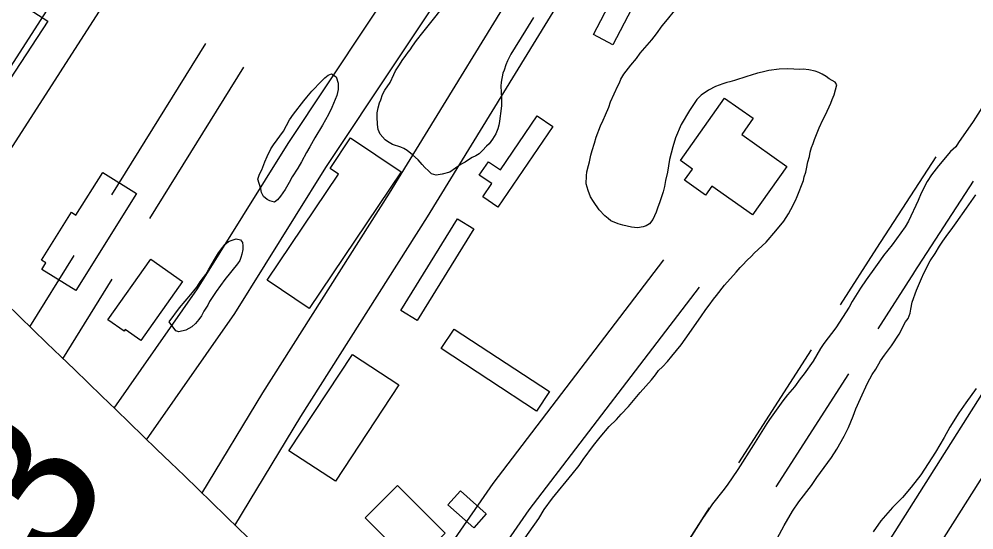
# Model space of a CAD drawing. Extents: x 3823584 to 3861785, y 301729 to 327625.
# Drawn here: x 3855540 to 3856181, y 315785 to 316128 of the extents above; entities that cross this region are included whole.
import ezdxf

# ---------------------------------------------------------------- set-up
doc = ezdxf.new("R2010")
doc.units = 0
for name, color, linetype in [('V-BLDG-OTLN', 7, 'Continuous'), ('V-RIVR-EDGE', 7, 'Continuous'), ('V-ROAD-CNTR', 7, 'Continuous'), ('V-RRAP-FSHR', 7, 'Continuous'), ('V-SITE-VEGE', 7, 'Continuous'), ('V-SURV-IDEN', 7, 'Continuous')]:
    doc.layers.add(name, color=color, linetype=linetype)

msp = doc.modelspace()

# ---------------------------------------------------------------- linework, layer by layer
at = {"layer": 'V-BLDG-OTLN'}
for points in [[(3855925.9, 316117.59), (3855951.02, 316165.74), (3855963.99, 316158.97), (3855938.87, 316110.82)], [(3855424.5, 316103.18), (3855460.39, 316158.03), (3855497.69, 316133.62), (3855515.31, 316160.56), (3855536.79, 316146.51), (3855534.48, 316142.97), (3855559.51, 316126.59), (3855508.21, 316048.41)], [(3855984.27, 316032.99), (3856013.87, 316074.95), (3856033.07, 316061.4), (3856025.36, 316050.47), (3856055.73, 316029.05), (3856032.7, 315996.41), (3856005.31, 316015.73), (3856001.11, 316009.78), (3855987.02, 316019.72), (3855992.36, 316027.29)], [(3855898.61, 316055.86), (3855861.67, 316001.63), (3855851.47, 316008.58), (3855857.58, 316017.54), (3855849.18, 316023.26), (3855855.28, 316032.22), (3855863.35, 316026.72), (3855888.08, 316063.03)], [(3855706.8, 315952.53), (3855754.7, 316023.84), (3855748.96, 316027.7), (3855762.75, 316048.23), (3855796.73, 316025.4), (3855735.03, 315933.57)], [(3855619.01, 316010.86), (3855578.22, 315945.61), (3855555.43, 315959.86), (3855558.16, 315964.23), (3855555.29, 315966.02), (3855575.4, 315998.21), (3855578.34, 315996.37), (3855596.41, 316024.99)], [(3855796.62, 315932.16), (3855834.63, 315993.8), (3855845.45, 315987.13), (3855807.44, 315925.48)], [(3855649.93, 315951.83), (3855621.95, 315912.13), (3855611.51, 315919.49), (3855610.67, 315918.3), (3855599.84, 315925.93), (3855628.66, 315966.82)], [(3855887.71, 315864.69), (3855823.61, 315906.6), (3855832.21, 315919.76), (3855896.31, 315877.85)], [(3855721.38, 315837.98), (3855763.98, 315902.75), (3855795.14, 315882.25), (3855752.55, 315817.48)], [(3855816.32, 315749.09), (3855772.48, 315793.03), (3855794.24, 315814.74), (3855826.28, 315782.62), (3855822.96, 315779.31), (3855834.75, 315767.48)], [(3855845.5, 315786.3), (3855828.11, 315801.73), (3855836.48, 315811.16), (3855853.87, 315795.73)]]:
    msp.add_lwpolyline(points, close=True, dxfattribs=at)
at = {"layer": 'V-RIVR-EDGE'}
msp.add_spline([(3842841.54, 321100.24), (3842868.29, 321083.92), (3842887.69, 321072.7), (3842926.5, 321056.09), (3842950.74, 321041.46), (3842972.07, 321024.42), (3842988.05, 321006.41), (3843009.86, 320988.87), (3843033.13, 320971.33), (3843055.43, 320956.71), (3843078.72, 320946.45), (3843098.13, 320940.09), (3843142.74, 320915.7), (3843156.32, 320906.92), (3843166.98, 320897.67), (3843193.66, 320884.49), (3843216.46, 320873.26), (3843237.3, 320859.62), (3843254.76, 320849.37), (3843280.47, 320837.65), (3843294.05, 320828.88), (3843315.38, 320815.71), (3843374.55, 320782.06), (3843408.02, 320767.41), (3843439.07, 320753.73), (3843485.14, 320729.34), (3843531.71, 320707.37), (3843569.06, 320691.25), (3843614.17, 320670.26), (3843636.48, 320659.03), (3843664.61, 320642.45), (3843700.97, 320618.08), (3843732.49, 320598.58), (3843761.6, 320586.36), (3843794.59, 320574.63), (3843841.18, 320559.46), (3843869.32, 320549.19), (3843896, 320537.47), (3843934.8, 320517.95), (3843983.78, 320488.69), (3844036.64, 320460.88), (3844067.7, 320450.6), (3844099.23, 320437.41), (3844147.26, 320416.41), (3844198.68, 320395.4), (3844231.66, 320378.81), (3844260.77, 320365.62), (3844285.5, 320350.02), (3844318.47, 320330.03), (3844340.78, 320316.86), (3844370.36, 320301.25), (3844413.05, 320281.72), (3844464.95, 320257.79), (3844507.63, 320235.35), (3844559.53, 320209.48), (3844611.93, 320186.53), (3844641.52, 320173.83), (3844659.97, 320172.81), (3844685.7, 320168.38), (3844698.8, 320165.92), (3844709.96, 320162.49), (3844717.73, 320161.01), (3844736.17, 320157.08), (3844761.89, 320148.76), (3844788.58, 320138.5), (3844802.15, 320129.24), (3844822.99, 320110.73), (3844840.44, 320098.06), (3844854.99, 320090.26), (3844877.31, 320083.89), (3844898.18, 320078.01), (3844924.88, 320075.51), (3844948.18, 320067.69), (3844995.24, 320051.06), (3845092.74, 320004.68), (3845127.18, 319991), (3845178.6, 319966.59), (3845233.9, 319942.66), (3845254.29, 319937.27), (3845267.87, 319931.4), (3845279.99, 319924.09), (3845291.12, 319907.55), (3845303.7, 319889.55), (3845313.88, 319880.79), (3845344.43, 319860.31), (3845386.13, 319837.38), (3845433.18, 319812.5), (3845466.17, 319798.82), (3845499.64, 319785.63), (3845540.39, 319768.04), (3845605.4, 319740.69), (3845645.65, 319717.28), (3845675.73, 319707), (3845744.63, 319679.15), (3845798.47, 319656.2), (3845841.17, 319641.04), (3845897.94, 319619.04), (3845920.25, 319608.3), (3845955.66, 319592.19), (3845983.32, 319582.41), (3846002.73, 319576.53), (3846033.78, 319566.74), (3846064.36, 319558.41), (3846131.3, 319529.11), (3846195.83, 319504.18), (3846263.75, 319476.33), (3846288.98, 319466.56), (3846319.07, 319458.23), (3846370.01, 319439.16), (3846428.25, 319422.51), (3846482.1, 319400.03), (3846515.07, 319381.01), (3846564.07, 319360.01), (3846597.56, 319350.21), (3846665.5, 319330.62), (3846718.38, 319312.03), (3846778.55, 319290.52), (3846834.34, 319268.04), (3846872.67, 319254.83), (3846921.21, 319243.06), (3847037.63, 319189.35), (3847098.28, 319169.29), (3847179.32, 319142.38), (3847206.49, 319132.6), (3847242.87, 319117.46), (3847278.29, 319102.8), (3847312.72, 319083.29), (3847329.2, 319070.14), (3847340.84, 319063.79), (3847386.92, 319043.77), (3847433.02, 319027.14), (3847490.78, 319016.8), (3847613.54, 318972.79), (3847679.04, 318948.35), (3847756.19, 318921.93), (3847807.62, 318903.84), (3847852.26, 318889.64), (3847964.37, 318857.31), (3847994.45, 318845.1), (3848035.69, 318830.43), (3848071.11, 318817.71), (3848100.22, 318808.42), (3848132.73, 318796.68), (3848146.3, 318786.45), (3848169.58, 318772.31), (3848183.66, 318769.36), (3848198.22, 318769.32), (3848227.38, 318777.51), (3848252.65, 318783.27), (3848268.19, 318783.23), (3848285.67, 318780.28), (3848300.7, 318773.44), (3848320.58, 318760.76), (3848336.57, 318746.64), (3848351.59, 318729.61), (3848359.33, 318720.85), (3848374.86, 318714.01), (3848388.94, 318713), (3848400.1, 318708.6), (3848422.89, 318694.95), (3848448.13, 318689.55), (3848489.37, 318672.93), (3848523.33, 318658.77), (3848566.5, 318641.66), (3848605.32, 318627.97), (3848647.05, 318615.24), (3848684.42, 318603.49), (3848723.24, 318590.77), (3848769.33, 318574.63), (3848833.37, 318546.79), (3848867.81, 318533.11), (3848904.69, 318518.93), (3848947.38, 318502.31), (3849001.72, 318482.27), (3849103.63, 318452.88), (3849156.53, 318438.18), (3849190.02, 318429.35), (3849235.14, 318411.76), (3849274.43, 318394.67), (3849315.2, 318382.42), (3849365.19, 318370.16), (3849404.02, 318364.24), (3849440.42, 318352.49), (3849487, 318339.26), (3849538.93, 318322.62), (3849582.11, 318306.98), (3849620.93, 318293.77), (3849669.93, 318277.62), (3849700.99, 318268.8), (3849752.44, 318257.99), (3849805.35, 318245.72), (3849854.86, 318234.91), (3849902.42, 318222.17), (3849946.58, 318209.92), (3850026.17, 318188.36), (3850056.74, 318179.05), (3850089.25, 318168.77), (3850137.3, 318155.06), (3850179.52, 318142.33), (3850231.45, 318129.57), (3850317.33, 318099.25), (3850383.82, 318081.12), (3850420.7, 318073.26), (3850467.79, 318064.88), (3850492.56, 318064.82), (3850504.21, 318063.34), (3850532.84, 318055.01), (3850621.66, 318032.94), (3850687.18, 318019.66), (3850711.46, 318016.2), (3850744.95, 318010.78), (3850789.61, 318002.41), (3850833.79, 317995.99), (3850862.43, 317991.55), (3850891.55, 317985.65), (3850937.66, 317972.91), (3850986.17, 317954.33), (3851054.57, 317923.57), (3851080.28, 317912.82), (3851106.97, 317904.5), (3851143.37, 317893.24), (3851177.33, 317879.07), (3851200.63, 317876.1), (3851236.57, 317875.53), (3851266.18, 317872.06), (3851272.5, 317872.53), (3851284.18, 317883.67), (3851289.53, 317886.08), (3851297.79, 317887.52), (3851306.04, 317885.55), (3851313.8, 317881.16), (3851326.39, 317866.56), (3851330.75, 317862.18), (3851336.08, 317859.26), (3851351.62, 317859.7), (3851365.7, 317855.78), (3851396.27, 317846.97), (3851418.11, 317840.11), (3851434.6, 317835.22), (3851457.9, 317830.79), (3851490.91, 317825.85), (3851530.71, 317814.58), (3851551.1, 317810.65), (3851594.78, 317800.83), (3851617.59, 317795.43), (3851653.02, 317786.11), (3851683.59, 317778.27), (3851733.59, 317766.97), (3851760.77, 317761.08), (3851796.67, 317749.34), (3851824.34, 317742.47), (3851840.85, 317741.46), (3851930.16, 317723.27), (3851979.66, 317710.03), (3852014.61, 317701.2), (3852052.94, 317687.03), (3852078.17, 317678.71), (3852111.17, 317670.37), (3852145.63, 317661.06), (3852223.29, 317645.81), (3852251.45, 317642.83), (3852298.54, 317634.46), (3852318.43, 317629.55), (3852350.95, 317622.19), (3852383.47, 317615.31), (3852407.26, 317610.39), (3852442.2, 317600.59), (3852460.64, 317596.18), (3852492.2, 317591.73), (3852557.72, 317577.97), (3852588.79, 317572.06), (3852639.75, 317557.37), (3852677.11, 317546.59), (3852709.15, 317539.23), (3852778.08, 317526.92), (3852828.07, 317515.62), (3852866.41, 317507.27), (3852903.3, 317498.93), (3852971.25, 317485.16), (3853029.5, 317471.42), (3853053.78, 317470.39), (3853067.86, 317472.29), (3853084.86, 317471.77), (3853119.33, 317467.31), (3853178.57, 317463.28), (3853226.64, 317460.73), (3853283.45, 317456.71), (3853309.66, 317454.21), (3853332.96, 317449.79), (3853373.74, 317444.34), (3853420.84, 317440.83), (3853438.81, 317442.72), (3853449.5, 317445.13), (3853457.28, 317446.08), (3853468.93, 317445.56), (3853484.47, 317444.07), (3853505.82, 317439.16), (3853578.12, 317413.24), (3853649.43, 317382.96), (3853665.45, 317380.49), (3853691.67, 317377.51), (3853715.93, 317370.65), (3853745.04, 317356.98), (3853758.63, 317353.55), (3853777.08, 317353.5), (3853792.14, 317354.44), (3853804.76, 317353.92), (3853814.96, 317351.95), (3853825.15, 317349.01), (3853833.87, 317342.19), (3853838.21, 317330.04), (3853842.54, 317313.52), (3853842.52, 317303.32), (3853841.03, 317290.21), (3853837.11, 317275.65), (3853833.19, 317261.09), (3853832.69, 317256.72), (3853833.17, 317253.81), (3853842.87, 317249.9), (3853850.64, 317251.34), (3853861.83, 317258.6), (3853874.48, 317267.79), (3853878.87, 317274.58), (3853885.71, 317293.5), (3853891.57, 317305.14), (3853902.76, 317314.83), (3853910.54, 317318.21), (3853925.6, 317319.63), (3853947.94, 317317.63), (3853964.92, 317312.73), (3853976.07, 317304.93), (3853977.03, 317301.53), (3853977.02, 317295.7), (3853962.85, 317260.77), (3853962.36, 317259.32), (3853973.52, 317254.92), (3853974.49, 317255.89), (3853985.22, 317273.83), (3853996.42, 317286.43), (3854006.15, 317291.26), (3854013.92, 317293.18), (3854024.12, 317293.16), (3854039.17, 317291.18), (3854062.47, 317286.75), (3854090.13, 317278.43), (3854103.23, 317272.57), (3854117.78, 317267.67), (3854137.68, 317261.31), (3854149.32, 317256.91), (3854160.49, 317255.91), (3854172.62, 317252), (3854187.67, 317249.53), (3854208.54, 317244.63), (3854239.6, 317237.75), (3854270.19, 317233.79), (3854295.44, 317235.18), (3854316.8, 317231.25), (3854345.92, 317224.38), (3854376.5, 317215.07), (3854404.64, 317204.32), (3854422.57, 317192.13), (3854456.04, 317175.05), (3854479.32, 317164.31), (3854512.32, 317155), (3854552.61, 317144.22), (3854583.67, 317137.83), (3854607.93, 317128.54), (3854626.37, 317122.18), (3854651.13, 317119.69), (3854669.1, 317119.65), (3854682.2, 317117.68), (3854697.73, 317112.78), (3854731.21, 317101.53), (3854780.71, 317084.41), (3854814.68, 317075.1), (3854853.5, 317062.38), (3854876.8, 317059.4), (3854908.37, 317059.33), (3854930.21, 317053.93), (3854954.47, 317045.13), (3854992.8, 317031.92), (3855018.52, 317025.54), (3855045.21, 317018.19), (3855069.96, 317011.33), (3855098.59, 317003.01), (3855144.68, 316984.93), (3855179.12, 316967.36), (3855201.43, 316955.16), (3855224.73, 316951.22), (3855238.82, 316951.67), (3855266.5, 316951.12), (3855288.82, 316947.17), (3855307.27, 316941.79), (3855334.44, 316933.46), (3855365.98, 316922.22), (3855391.7, 316914.87), (3855424.23, 316910.42), (3855463.07, 316908.86), (3855500.94, 316903.43), (3855550.93, 316890.68), (3855585.38, 316880.88), (3855613.04, 316870.61), (3855645.05, 316855.97), (3855692.11, 316835.94), (3855730.43, 316816.9), (3855763.9, 316802.74), (3855794.47, 316792.46), (3855845.92, 316779.71), (3855892.02, 316765.51), (3855946.35, 316743.04), (3855993.39, 316714.27), (3856071.47, 316670.37), (3856089.42, 316663.04), (3856107.86, 316658.63), (3856121.44, 316650.82), (3856142.29, 316637.17), (3856156.36, 316630.82), (3856184.49, 316616.67), (3856216.02, 316603), (3856256.29, 316587.84), (3856306.76, 316572.18), (3856351.41, 316562.35), (3856435.85, 316539.32), (3856494.09, 316523.15), (3856538.25, 316510.41), (3856585.8, 316493.3), (3856618.31, 316480.11), (3856653.24, 316468.85), (3856673.14, 316464.43), (3856704.21, 316458.04), (3856732.35, 316449.72), (3856785.74, 316434.04), (3856807.58, 316430.1), (3856837.67, 316423.72), (3856870.18, 316410.52), (3856899.78, 316401.22), (3856934.72, 316389.97), (3857040.99, 316356.2), (3857080.28, 316340.07), (3857124.91, 316321.02), (3857148.67, 316305.91), (3857160.29, 316291.8), (3857170.93, 316274.77), (3857176.23, 316255.82), (3857179.07, 316226.68), (3857180.52, 316221.82), (3857182.43, 316211.61), (3857188.74, 316207.71), (3857198.94, 316207.69), (3857203.8, 316211.56), (3857208.66, 316212.03), (3857222.25, 316208.12), (3857260.08, 316189.57), (3857281.9, 316175.92), (3857296.93, 316167.14), (3857323.6, 316151.05), (3857337.2, 316150.04), (3857353.22, 316150), (3857380.44, 316157.22), (3857385.3, 316161.58), (3857386.3, 316171.29), (3857386.82, 316184.4), (3857392.68, 316197.98), (3857402.41, 316203.79), (3857414.55, 316206.67), (3857433.01, 316206.14), (3857452.42, 316199.78), (3857489.3, 316189.49), (3857539.77, 316176.74), (3857578.12, 316169.84), (3857601.42, 316164.44), (3857617.91, 316157.12), (3857635.85, 316144.45), (3857650.85, 316121.58), (3857656.63, 316103.6), (3857659.02, 316087.08)], degree=3, dxfattribs=at)
at = {"layer": 'V-ROAD-CNTR'}
for points in [[(3855470.13, 315995.97), (3855580.71, 316168.04), (3855787.14, 316485.82)], [(3855492.12, 315974.7), (3855605.91, 316151.76), (3855812.3, 316469.48)], [(3855662.97, 315809.26), (3855703.94, 315876.9), (3855789.01, 316010.96), (3856001.63, 316358.07)], [(3855685.08, 315787.84), (3855729.44, 315861.09), (3855814.46, 315995.09), (3856027.21, 316342.4)], [(3855909.83, 316329.22), (3855720.63, 316044.46), (3855659.8, 315946.76), (3855603.81, 315866.57)], [(3855934.82, 316312.62), (3855745.86, 316028.23), (3855684.85, 315930.23), (3855625.63, 315845.43)], [(3856426.19, 316226.69), (3856204.53, 315904.53), (3856043.27, 315649.57), (3855962.47, 315519.09)], [(3856450.9, 316209.69), (3856229.58, 315888), (3856068.7, 315633.65), (3855984.52, 315497.73)], [(3855602.54, 316009.87), (3855665.69, 316111.54)], [(3855628.02, 315994.04), (3855691.17, 316095.71)], [(3856116.1, 315974.16), (3856155.89, 316035.42)], [(3856141.26, 315957.82), (3856181.05, 316019.08)], [(3855547.44, 315921.16), (3855577.28, 315969.2)], [(3856091.67, 315936.15), (3856116.06, 315974.1)], [(3855777.16, 315698.62), (3855858.49, 315816.01), (3855973.14, 315966.21)], [(3856116.91, 315919.93), (3856141.3, 315957.88)], [(3855569.49, 315899.81), (3855602.76, 315953.38)], [(3855798.99, 315677.46), (3855882.75, 315798.36), (3855996.99, 315948.01)], [(3856023.38, 315829.9), (3856072.16, 315905.8)], [(3856048.61, 315813.68), (3856097.4, 315889.57)], [(3855893.75, 315633.47), (3855979.55, 315761.71), (3856003.86, 315799.55)]]:
    msp.add_lwpolyline(points, dxfattribs=at)
msp.add_spline([(3854116.13, 316942.4), (3854169.42, 316931.52), (3854298.84, 316901.82), (3854437.58, 316854.58), (3854560.47, 316798.18), (3854671.19, 316730.15), (3854747.11, 316675.95), (3854806.61, 316630.04), (3854875.81, 316567.34), (3854972.81, 316478.01), (3855148.5, 316306.83), (3855485, 315981.59), (3856075.1, 315410.1), (3856623.47, 314884.78), (3857154.48, 314370.37), (3857470.65, 314060.55), (3857747.38, 313795.59), (3858247.58, 313313.32), (3858629.53, 312940.33), (3859041.83, 312538.5), (3859429.79, 312165.72), (3859613.32, 311989.18)], degree=3, dxfattribs=at)
at = {"layer": 'V-RRAP-FSHR'}
msp.add_spline([(3857583.08, 315999.65), (3857573.56, 316016.69), (3857547.5, 316034.79), (3857465.75, 316079.28), (3857366.68, 316129.57), (3857150.72, 316223.76), (3857078.16, 316260.92), (3856993.31, 316302.89), (3856910.82, 316335.54), (3856818.02, 316361.28), (3856706.58, 316387.79), (3856575.54, 316420.4), (3856492.28, 316447.8), (3856428.56, 316476.1), (3856357.99, 316497.39), (3856268.18, 316509.08), (3856186.51, 316530.63), (3856092.56, 316560.96), (3855996.4, 316599.58), (3855907.42, 316640.68), (3855835.99, 316678.2), (3855772.14, 316704.45), (3855719.79, 316721.02), (3855660.41, 316734.29)], degree=3, dxfattribs=at)
at = {"layer": 'V-SITE-VEGE'}
for points in [[(3855885.68, 316129.1), (3855880.14, 316120.47), (3855870.48, 316104.43), (3855868.1, 316099.95), (3855866.98, 316097.32), (3855865.85, 316093.76), (3855865.05, 316091.6), (3855863.89, 316085.55), (3855863.55, 316083.07), (3855864.08, 316074.83), (3855864.02, 316069.86), (3855863.66, 316066.14), (3855862.99, 316061.33), (3855862.81, 316059.32), (3855862.31, 316056.68), (3855861.66, 316054.2), (3855860.23, 316050.96), (3855858.16, 316047.25), (3855855.8, 316044.17), (3855854.07, 316042.64), (3855851.4, 316039.72), (3855849.04, 316037.57), (3855846.85, 316036.04), (3855844.51, 316034.98), (3855842.63, 316033.92), (3855839.81, 316031.93), (3855837, 316030.57), (3855829.33, 316025.22), (3855824.34, 316023.73), (3855820.29, 316023.15), (3855817.2, 316024.12), (3855815.04, 316026.01), (3855812.59, 316028.37), (3855810.9, 316030.4), (3855808.14, 316033.39), (3855804.3, 316036.85), (3855800.76, 316039.68), (3855798.44, 316041.11), (3855796.44, 316042.07), (3855791.02, 316043.84), (3855787.62, 316045.74), (3855785.93, 316047), (3855782.71, 316050.77), (3855781.35, 316053.89), (3855780.92, 316057.16), (3855780.52, 316062.45), (3855780.7, 316065.08), (3855781.21, 316068.5), (3855782.18, 316071.75), (3855782.98, 316073.76), (3855784.27, 316077.47), (3855785.85, 316080.25), (3855789.33, 316085.33), (3855791.72, 316090.74), (3855792.99, 316093.37), (3855795.52, 316097.38), (3855797.42, 316100.15), (3855799.95, 316103.54), (3855801.37, 316105.7), (3855802.79, 316107.39), (3855804.37, 316109.86), (3855807.05, 316113.55), (3855811.31, 316119.09), (3855830.7, 316143.57)], [(3855925.87, 316005.46), (3855923.89, 316008.59), (3855922.23, 316012.8), (3855921.04, 316017.32), (3855921.1, 316022.75), (3855921.44, 316025.39), (3855922.42, 316029.57), (3855923.23, 316032.21), (3855924.06, 316036.7), (3855924.87, 316039.8), (3855926.64, 316044.75), (3855927.77, 316048.62), (3855930.66, 316056.35), (3855932.41, 316060.21), (3855933.85, 316063.77), (3855936.08, 316068.87), (3855937.37, 316072.43), (3855942.15, 316083.09), (3855943.26, 316085.25), (3855944.22, 316087.57), (3855946.13, 316090.97), (3855950.86, 316097.12), (3855954.64, 316101.59), (3855957.32, 316105.13), (3855965.04, 316114.2), (3855968.19, 316118.05), (3855971.98, 316123.44), (3855974.34, 316126.36), (3855981.43, 316134.83)], [(3855925.83, 315841.58), (3855930.24, 315847.12), (3855936.38, 315854.19), (3855941.25, 315858.95), (3855944.4, 315862.49), (3855949.43, 315867.71), (3855957.31, 315877.1), (3855964.86, 315885.71), (3855967.54, 315888.94), (3855969.44, 315892.02), (3855972.11, 315894.32), (3855975.57, 315898.01), (3855978.56, 315901.55), (3855984.71, 315909.24), (3855987.39, 315912.94), (3855997.97, 315927.88), (3856001.3, 315932.97), (3856003.5, 315935.74), (3856006.35, 315939.9), (3856008.55, 315942.36), (3856013.91, 315949.29), (3856021.62, 315957.9), (3856024.3, 315961.13), (3856026.19, 315962.97), (3856028.86, 315965.89), (3856031.85, 315968.81), (3856033.73, 315970.8), (3856041.74, 315978.16), (3856048.35, 315985.7), (3856053.56, 315992.16), (3856056.72, 315997.1), (3856058.46, 316000.19), (3856061.48, 316006.21), (3856062.6, 316008.84), (3856066.77, 316019.66), (3856067.42, 316022.14), (3856068.54, 316025.23), (3856068.88, 316027.4), (3856069.86, 316032.05), (3856070.84, 316035.77), (3856071.34, 316038.56), (3856072.15, 316041.66), (3856073.27, 316044.44), (3856074.23, 316047.23), (3856077.43, 316054.95), (3856079.82, 316060.36), (3856081.57, 316063.61), (3856085.23, 316071.48), (3856086.19, 316074.11), (3856087.48, 316077.2), (3856089.26, 316083.86), (3856088.04, 316085.74), (3856084.03, 316087.96), (3856082.03, 316089.54), (3856079.41, 316091.12), (3856077.24, 316092.08), (3856074.61, 316093.04), (3856070.43, 316094.02), (3856066.71, 316094.38), (3856064.37, 316094.25), (3856060.49, 316094.29), (3856056.3, 316094.66), (3856050.55, 316094.41), (3856043.7, 316093.4), (3856039.19, 316092.37), (3856036.07, 316091.63), (3856031.71, 316090.28), (3856028.9, 316089.54), (3856020.48, 316086.84), (3856017.52, 316085.94), (3856015.5, 316085.5), (3856012.69, 316084.6), (3856007.7, 316082.79), (3856003.01, 316080.36), (3855998.15, 316076.85), (3855995.17, 316074.09), (3855990.27, 316066.69), (3855984.72, 316057.28), (3855981.04, 316048.31), (3855979.11, 316042.12), (3855976.99, 316033.6), (3855975.49, 316025.07), (3855974.19, 316019.5), (3855973.52, 316015.47), (3855972.54, 316011.9), (3855970.28, 316004.47), (3855969.17, 316001.69), (3855968.04, 315998.29), (3855965.8, 315993.34), (3855963.44, 315990.42), (3855961.25, 315989.2), (3855959.22, 315988.45), (3855955.49, 315987.72), (3855951.46, 315988.23), (3855945.57, 315989.54), (3855942.47, 315990.51), (3855937.52, 315992.59), (3855935.83, 315994), (3855933.52, 315995.74), (3855929.69, 315999.82), (3855925.87, 316005.46)], [(3856189.79, 316073.22), (3856180.78, 316059.19), (3856170.98, 316045.01), (3856169.24, 316042.24), (3856165.48, 316039.17), (3856157.44, 316029.48), (3856152.71, 316023.32), (3856149.86, 316018.85), (3856145.89, 316010.97), (3856143.81, 316006.18), (3856137.44, 315992.28), (3856135.22, 315988.42), (3856126.38, 315976.41), (3856120.7, 315969.17), (3856118.65, 315966.25), (3856115.18, 315961.62), (3856109.02, 315952.84), (3856105.23, 315947.3), (3856099.53, 315938.35), (3856097.47, 315934.49), (3856088.6, 315920.62), (3856080.56, 315909.99), (3856078.35, 315906.6), (3856073.28, 315898.27), (3856067.27, 315889.64), (3856064.6, 315886.26), (3856060.81, 315881.02), (3856056.24, 315875.48), (3856053.08, 315871.48), (3856044.08, 315859), (3856042.19, 315856.23), (3856033.33, 315841.88), (3856022.88, 315825.38), (3856015.61, 315814.91), (3856012.77, 315811.05), (3856005.83, 315802.28), (3856003.14, 315798.28), (3855999.04, 315792.58), (3855988.91, 315776.54)], [(3856049.21, 315779.1), (3856053.82, 315787.74), (3856059.52, 315797.46), (3856063.79, 315803.63), (3856072.31, 315814.71), (3856075.94, 315820.11), (3856085.73, 315833.51), (3856089.36, 315839.06), (3856094.28, 315847.7), (3856096.99, 315853.57), (3856100.19, 315861.14), (3856102.11, 315866.25), (3856105.14, 315873.2), (3856109.92, 315883.4), (3856113.09, 315889.26), (3856115.47, 315892.81), (3856118.64, 315898.36), (3856121.17, 315902.22), (3856125.9, 315908.53), (3856131.12, 315916.39), (3856135.41, 315924.58), (3856137.14, 315926.89), (3856138.58, 315930.44), (3856138.93, 315933.23), (3856139.91, 315937.73), (3856142.8, 315945.92), (3856146, 315953.66), (3856147.59, 315957.21), (3856151.88, 315965.7), (3856155.2, 315970.48), (3856158.21, 315975.42), (3856160.43, 315978.81), (3856163.74, 315983.58), (3856165.95, 315986.35), (3856169.42, 315991.13), (3856176.22, 316000.99), (3856182.69, 316009.93)], [(3856182.73, 315879.91), (3856175.78, 315870.21), (3856171.2, 315863.42), (3856165.19, 315853.86), (3856161.38, 315846.92), (3856155.51, 315837.04), (3856145.55, 315821.93), (3856139.09, 315813.62), (3856133.26, 315806.7), (3856129.64, 315802.86), (3856126.66, 315799.94), (3856118.78, 315790.87), (3856113.73, 315783.47)], [(3855873.58, 315770.42), (3855889.22, 315792.45), (3855892.86, 315798.47), (3855898.39, 315806.17), (3855911.62, 315822.33), (3855916.2, 315828.18), (3855918.88, 315832.03), (3855925.83, 315841.58)]]:
    msp.add_lwpolyline(points, dxfattribs=at)
for points in [[(3855700.59, 316020.43), (3855701.69, 316023.74), (3855703.09, 316026.75), (3855705.27, 316032.03), (3855706.68, 316035.8), (3855709.16, 316040.76), (3855711, 316043.62), (3855717.77, 316052.62), (3855721.79, 316060.3), (3855724.42, 316064.2), (3855731.48, 316073.05), (3855733.33, 316075.6), (3855736.85, 316079.65), (3855743.29, 316086.38), (3855745.59, 316088.63), (3855747.73, 316090.27), (3855750.01, 316091.15), (3855753.01, 316089.15), (3855754.33, 316085.05), (3855754.43, 316080.81), (3855753.47, 316076.73), (3855752.53, 316074.02), (3855750.2, 316068.59), (3855747.87, 316063.93), (3855743.85, 316056.86), (3855738.76, 316048.29), (3855735.51, 316042.27), (3855733.2, 316038.36), (3855729.79, 316032.04), (3855727.32, 316027.83), (3855723.62, 316021.97), (3855721.61, 316018.21), (3855718.83, 316013.55), (3855715.75, 316009.05), (3855713.75, 316006.65), (3855711.77, 316005.01), (3855708.6, 316005.95), (3855706.79, 316006.88), (3855704.39, 316008.88), (3855703.06, 316011.46), (3855702.48, 316013.89)], [(3855640.89, 315924.69), (3855647.96, 315933.99), (3855655.49, 315942.99), (3855659.48, 315947.94), (3855661.79, 315951.39), (3855663.18, 315953.19), (3855665.48, 315956.49), (3855667.34, 315959.65), (3855669.03, 315962.21), (3855671.5, 315966.57), (3855674.13, 315970.93), (3855677.05, 315974.83), (3855678.43, 315976.48), (3855680.73, 315978.57), (3855683.31, 315979.6), (3855685.9, 315980.33), (3855688.77, 315979.69), (3855690.1, 315977.86), (3855690.53, 315975.58), (3855690.35, 315973.31), (3855689.71, 315969.99), (3855689.08, 315967.88), (3855688.3, 315965.92), (3855686.76, 315963.51), (3855678.31, 315953.02), (3855675.54, 315948.96), (3855672.61, 315944.91), (3855668.15, 315938.3), (3855666.91, 315935.89), (3855664.14, 315931.68), (3855662.59, 315928.67), (3855660.9, 315926.27), (3855658.59, 315923.42), (3855656.14, 315921.18), (3855652.18, 315919.11), (3855647.47, 315917.8), (3855645.36, 315918.58)]]:
    msp.add_lwpolyline(points, close=True, dxfattribs=at)

# ---------------------------------------------------------------- texts
at = {"layer": 'V-SURV-IDEN'}
msp.add_text('1015+97.3', height=100, rotation=54.73813, dxfattribs=at).set_placement((3855236.78, 315298.11))

doc.saveas('drawing.dxf')
